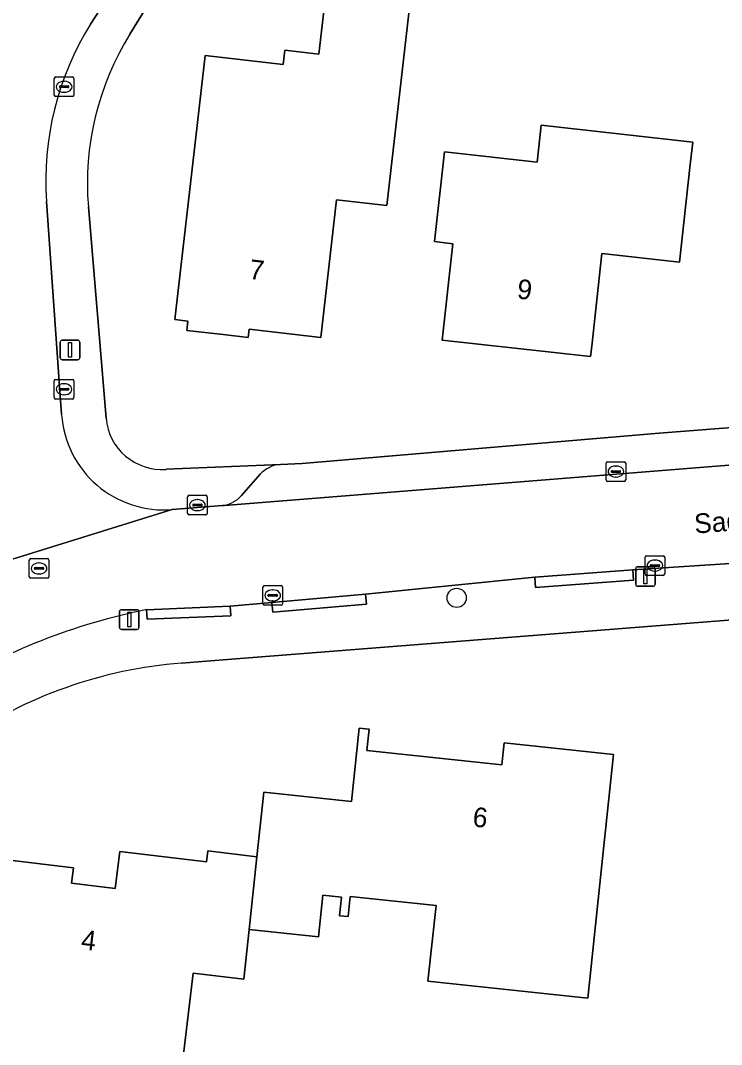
# Model space of a CAD drawing. Extents: x 162396 to 163643, y 386452 to 387406.
# Drawn here: x 162989.7 to 163025.4, y 386536.9 to 386589 of the extents above; entities that cross this region are included whole.
import ezdxf

# ---------------------------------------------------------------- set-up
doc = ezdxf.new("R2010")
doc.units = 0
for name, color, linetype in [('IMGEO_Boom', 7, 'Continuous'), ('IMGEO_Erf', 7, 'Continuous'), ('IMGEO_Kolk', 7, 'Continuous'), ('IMGEO_Lichtmast', 7, 'Continuous'), ('IMGEO_Openbare_ruimte_label', 7, 'Continuous'), ('IMGEO_Pand', 7, 'Continuous'), ('IMGEO_Pand_nummerreeks', 7, 'Continuous'), ('IMGEO_Parkeervlak_open', 7, 'Continuous'), ('IMGEO_Rijbaan_lokaal_open', 7, 'Continuous'), ('IMGEO_Rioolput', 7, 'Continuous'), ('IMGEO_Voetpad_open', 7, 'Continuous')]:
    doc.layers.add(name, color=color, linetype=linetype)

msp = doc.modelspace()

# ---------------------------------------------------------------- linework, layer by layer
at = {"layer": 'IMGEO_Boom'}
msp.add_circle((163011.885, 386559.642), 0.489, dxfattribs=at)
at = {"layer": 'IMGEO_Erf'}
for points in [[(163085.957, 386598.897), (163082.131, 386599.35), (163084.149, 386617.704), (163047.319, 386621.839), (163018.036, 386625.127), (163015.257, 386620.642), (163000, 386596.016), (162999.395, 386595.039), (162995.246, 386588.336)], [(162997.089, 386566.183), (163002.915, 386566.435), (163004.014, 386566.483), (163022.198, 386568.023), (163078.11, 386572.372), (163082.937, 386572.643), (163085.957, 386598.897)], [(162993.135, 386579.535), (162994.036, 386568.791)], [(163139.616, 386567.455), (163000, 386556.492), (162997.872, 386556.325)], [(162985.731, 386546.698), (162992.373, 386545.903), (162992.279, 386545.12), (162994.506, 386544.853), (162994.732, 386546.737), (162999.151, 386546.208), (162999.218, 386546.769), (163001.714, 386546.47), (163002.061, 386549.75), (163006.535, 386549.275), (163006.93, 386553.004), (163007.424, 386552.951), (163007.31, 386551.877), (163014.18, 386551.15), (163014.297, 386552.26), (163019.873, 386551.671), (163019.347, 386546.699), (163018.562, 386539.268), (163010.427, 386540.128), (163010.835, 386543.985), (163006.464, 386544.447), (163006.356, 386543.421), (163005.921, 386543.467), (163006.02, 386544.406), (163005.077, 386544.506), (163004.852, 386542.387), (163001.321, 386542.76), (163001.052, 386540.228), (162998.472, 386540.537), (162997.774, 386534.71)]]:
    msp.add_lwpolyline(points, dxfattribs=at)
for points in [[(163009.917, 386593.413), (163008.329, 386579.606), (163005.77, 386579.901), (163004.964, 386572.892), (163001.314, 386573.311), (163001.266, 386572.892), (163000, 386573.038), (162998.149, 386573.251), (162998.203, 386573.725), (162997.532, 386573.802), (162998.668, 386583.682), (162999.078, 386587.246), (163003.047, 386586.79), (163003.13, 386587.513), (163004.87, 386587.313), (163005.628, 386593.906)], [(163023.231, 386576.726), (163019.284, 386577.163), (163018.762, 386572.453), (163018.704, 386571.926), (163011.148, 386572.763), (163011.692, 386577.667), (163010.757, 386577.771), (163011.264, 386582.344), (163015.977, 386581.822), (163016.185, 386583.697), (163023.908, 386582.84), (163023.781, 386581.696)]]:
    msp.add_lwpolyline(points, close=True, dxfattribs=at)
for centre, radius, start, end in [((163007.523, 386580.738), 14.438, 148.2457, 184.7781), ((162996.879, 386569.028), 2.853, 184.7691, 274.2202), ((162999.707, 386533.256), 23.142, 94.5488, 124.46)]:
    msp.add_arc(centre, radius, start, end, dxfattribs=at)
at = {"layer": 'IMGEO_Kolk'}
for p, q in [((162991.399, 386585.224), (162991.399, 386586.076)), ((162991.474, 386586.15), (162992.326, 386586.15)), ((162992.4, 386586.076), (162992.4, 386585.224)), ((162991.658, 386585.644), (162991.658, 386585.656)), ((162992.096, 386585.607), (162991.698, 386585.607)), ((162991.701, 386585.693), (162992.099, 386585.693)), ((162991.887, 386585.93), (162991.912, 386585.93)), ((162992.142, 386585.656), (162992.142, 386585.644)), ((162992.326, 386585.15), (162991.474, 386585.15)), ((162991.91, 386585.37), (162991.885, 386585.37)), ((162991.393, 386569.833), (162991.393, 386570.685)), ((162991.468, 386570.759), (162992.32, 386570.759)), ((162991.881, 386570.539), (162991.906, 386570.539)), ((162992.394, 386570.685), (162992.394, 386569.833)), ((162991.652, 386570.253), (162991.652, 386570.265)), ((162992.09, 386570.216), (162991.692, 386570.216)), ((162991.695, 386570.302), (162992.093, 386570.302)), ((162991.904, 386569.979), (162991.879, 386569.979)), ((162992.136, 386570.265), (162992.136, 386570.253)), ((162992.32, 386569.759), (162991.468, 386569.759)), ((163019.494, 386565.646), (163019.494, 386566.498)), ((163019.569, 386566.572), (163020.421, 386566.572)), ((163019.982, 386566.352), (163020.007, 386566.352)), ((163020.495, 386566.498), (163020.495, 386565.646)), ((163019.753, 386566.066), (163019.753, 386566.078)), ((163020.191, 386566.029), (163019.793, 386566.029)), ((163019.796, 386566.115), (163020.194, 386566.115)), ((163020.005, 386565.792), (163019.98, 386565.792)), ((163020.237, 386566.078), (163020.237, 386566.066)), ((163020.421, 386565.572), (163019.569, 386565.572)), ((162998.186, 386563.934), (162998.186, 386564.786)), ((162998.261, 386564.86), (162999.113, 386564.86)), ((162998.674, 386564.64), (162998.699, 386564.64)), ((162999.187, 386564.786), (162999.187, 386563.934)), ((162998.445, 386564.354), (162998.445, 386564.366)), ((162998.883, 386564.317), (162998.485, 386564.317)), ((162998.488, 386564.403), (162998.886, 386564.403)), ((162998.929, 386564.366), (162998.929, 386564.354)), ((162999.113, 386563.86), (162998.261, 386563.86)), ((162998.697, 386564.08), (162998.672, 386564.08)), ((163021.481, 386560.861), (163021.481, 386561.713)), ((163021.556, 386561.787), (163022.408, 386561.787)), ((163021.969, 386561.567), (163021.994, 386561.567)), ((163022.482, 386561.713), (163022.482, 386560.861)), ((163021.74, 386561.281), (163021.74, 386561.293)), ((163022.178, 386561.244), (163021.78, 386561.244)), ((163021.783, 386561.33), (163022.181, 386561.33)), ((163021.992, 386561.007), (163021.967, 386561.007)), ((163022.224, 386561.293), (163022.224, 386561.281)), ((163022.408, 386560.787), (163021.556, 386560.787)), ((163002.02, 386559.341), (163002.02, 386560.193)), ((163002.095, 386560.267), (163002.947, 386560.267)), ((163002.508, 386560.047), (163002.533, 386560.047)), ((163003.021, 386560.193), (163003.021, 386559.341)), ((163002.279, 386559.761), (163002.279, 386559.773)), ((163002.717, 386559.724), (163002.319, 386559.724)), ((163002.322, 386559.81), (163002.72, 386559.81)), ((163002.531, 386559.487), (163002.506, 386559.487)), ((163002.763, 386559.773), (163002.763, 386559.761)), ((163002.947, 386559.267), (163002.095, 386559.267))]:
    msp.add_line(p, q, dxfattribs=at)
for points in [[(162991.399, 386585.224), (162991.399, 386586.076)], [(162991.474, 386586.15), (162992.326, 386586.15)], [(162992.4, 386586.076), (162992.4, 386585.224)], [(162992.326, 386585.15), (162991.474, 386585.15)], [(162991.393, 386569.833), (162991.393, 386570.685)], [(162991.468, 386570.759), (162992.32, 386570.759)], [(162992.394, 386570.685), (162992.394, 386569.833)], [(162992.32, 386569.759), (162991.468, 386569.759)], [(163019.494, 386565.646), (163019.494, 386566.498)], [(163019.569, 386566.572), (163020.421, 386566.572)], [(163020.495, 386566.498), (163020.495, 386565.646)], [(163020.421, 386565.572), (163019.569, 386565.572)], [(162998.186, 386563.934), (162998.186, 386564.786)], [(162998.261, 386564.86), (162999.113, 386564.86)], [(162999.187, 386564.786), (162999.187, 386563.934)], [(162999.113, 386563.86), (162998.261, 386563.86)], [(163021.481, 386560.861), (163021.481, 386561.713)], [(163021.556, 386561.787), (163022.408, 386561.787)], [(163022.482, 386561.713), (163022.482, 386560.861)], [(163022.408, 386560.787), (163021.556, 386560.787)], [(163002.02, 386559.341), (163002.02, 386560.193)], [(163002.095, 386560.267), (163002.947, 386560.267)], [(163003.021, 386560.193), (163003.021, 386559.341)], [(163002.947, 386559.267), (163002.095, 386559.267)]]:
    msp.add_lwpolyline(points, dxfattribs=at)
for centre, radius, start, end in [((162991.476, 386586.074), 0.0765, 91.552, 178.448), ((162991.476, 386586.074), 0.0765, 91.552, 178.448), ((162992.324, 386586.074), 0.0765, 1.552, 88.448), ((162992.324, 386586.074), 0.0765, 1.552, 88.448), ((162991.698, 386585.653), 0.0403, 85.8775, 175.7526), ((162991.695, 386585.643), 0.0366, 178.938, 274.7102), ((162992.099, 386585.65), 0.043, 264.8664, 352.4533), ((162992.103, 386585.655), 0.0386, 1.7309, 96.639), ((162991.476, 386585.226), 0.0765, 181.552, 268.448), ((162991.476, 386585.226), 0.0765, 181.552, 268.448), ((162992.324, 386585.226), 0.0765, 271.552, 358.448), ((162992.324, 386585.226), 0.0765, 271.552, 358.448), ((162991.47, 386570.683), 0.0765, 91.552, 178.448), ((162991.47, 386570.683), 0.0765, 91.552, 178.448), ((162992.318, 386570.683), 0.0765, 1.552, 88.448), ((162992.318, 386570.683), 0.0765, 1.552, 88.448), ((162991.47, 386569.835), 0.0765, 181.552, 268.448), ((162991.47, 386569.835), 0.0765, 181.552, 268.448), ((162991.692, 386570.262), 0.0403, 85.8775, 175.7526), ((162991.689, 386570.252), 0.0366, 178.938, 274.7102), ((162992.093, 386570.259), 0.043, 264.8664, 352.4533), ((162992.097, 386570.264), 0.0386, 1.7309, 96.639), ((162992.318, 386569.835), 0.0765, 271.552, 358.448), ((162992.318, 386569.835), 0.0765, 271.552, 358.448), ((163019.571, 386566.496), 0.0765, 91.552, 178.448), ((163019.571, 386566.496), 0.0765, 91.552, 178.448), ((163020.419, 386566.496), 0.0765, 1.552, 88.448), ((163020.419, 386566.496), 0.0765, 1.552, 88.448), ((163019.793, 386566.075), 0.0403, 85.8775, 175.7526), ((163019.79, 386566.065), 0.0366, 178.938, 274.7102), ((163020.194, 386566.072), 0.043, 264.8664, 352.4533), ((163020.198, 386566.077), 0.0386, 1.7309, 96.639), ((163019.571, 386565.648), 0.0765, 181.552, 268.448), ((163019.571, 386565.648), 0.0765, 181.552, 268.448), ((163020.419, 386565.648), 0.0765, 271.552, 358.448), ((163020.419, 386565.648), 0.0765, 271.552, 358.448), ((162998.263, 386564.784), 0.0765, 91.552, 178.448), ((162998.263, 386564.784), 0.0765, 91.552, 178.448), ((162999.111, 386564.784), 0.0765, 1.552, 88.448), ((162999.111, 386564.784), 0.0765, 1.552, 88.448), ((162998.485, 386564.363), 0.0403, 85.8775, 175.7526), ((162998.482, 386564.353), 0.0366, 178.938, 274.7102), ((162998.886, 386564.36), 0.043, 264.8664, 352.4533), ((162998.89, 386564.365), 0.0386, 1.7309, 96.639), ((162998.263, 386563.936), 0.0765, 181.552, 268.448), ((162998.263, 386563.936), 0.0765, 181.552, 268.448), ((162999.111, 386563.936), 0.0765, 271.552, 358.448), ((162999.111, 386563.936), 0.0765, 271.552, 358.448), ((163021.558, 386561.711), 0.0765, 91.552, 178.448), ((163021.558, 386561.711), 0.0765, 91.552, 178.448), ((163022.406, 386561.711), 0.0765, 1.552, 88.448), ((163022.406, 386561.711), 0.0765, 1.552, 88.448), ((163021.78, 386561.29), 0.0403, 85.8775, 175.7526), ((163021.777, 386561.28), 0.0366, 178.938, 274.7102), ((163022.181, 386561.287), 0.043, 264.8664, 352.4533), ((163022.185, 386561.292), 0.0386, 1.7309, 96.639), ((163021.558, 386560.863), 0.0765, 181.552, 268.448), ((163021.558, 386560.863), 0.0765, 181.552, 268.448), ((163022.406, 386560.863), 0.0765, 271.552, 358.448), ((163022.406, 386560.863), 0.0765, 271.552, 358.448), ((163002.097, 386560.191), 0.0765, 91.552, 178.448), ((163002.097, 386560.191), 0.0765, 91.552, 178.448), ((163002.945, 386560.191), 0.0765, 1.552, 88.448), ((163002.945, 386560.191), 0.0765, 1.552, 88.448), ((163002.319, 386559.77), 0.0403, 85.8775, 175.7526), ((163002.316, 386559.76), 0.0366, 178.938, 274.7102), ((163002.72, 386559.767), 0.043, 264.8664, 352.4533), ((163002.724, 386559.772), 0.0386, 1.7309, 96.639), ((163002.097, 386559.343), 0.0765, 181.552, 268.448), ((163002.097, 386559.343), 0.0765, 181.552, 268.448), ((163002.945, 386559.343), 0.0765, 271.552, 358.448), ((163002.945, 386559.343), 0.0765, 271.552, 358.448)]:
    msp.add_arc(centre, radius, start, end, dxfattribs=at)
for centre, major_axis, ratio, start_param, end_param in [((162991.886, 386585.65), (-0.387, 0.002), 0.722429, 4.712389, 7.853982), ((162991.911, 386585.65), (-0.39, 0.002), 0.717154, 1.570796, 4.712389), ((162991.88, 386570.259), (-0.387, 0.002), 0.722429, 4.712389, 7.853982), ((162991.905, 386570.259), (-0.39, 0.002), 0.717154, 1.570796, 4.712389), ((163019.981, 386566.072), (-0.387, 0.002), 0.722429, 4.712389, 7.853982), ((163020.006, 386566.072), (-0.39, 0.002), 0.717154, 1.570796, 4.712389), ((162998.673, 386564.36), (-0.387, 0.002), 0.722429, 4.712389, 7.853982), ((162998.698, 386564.36), (-0.39, 0.002), 0.717154, 1.570796, 4.712389), ((163021.968, 386561.287), (-0.387, 0.002), 0.722429, 4.712389, 7.853982), ((163021.993, 386561.287), (-0.39, 0.002), 0.717154, 1.570796, 4.712389), ((163002.507, 386559.767), (-0.387, 0.002), 0.722429, 4.712389, 7.853982), ((163002.532, 386559.767), (-0.39, 0.002), 0.717154, 1.570796, 4.712389)]:
    msp.add_ellipse(centre, major_axis=major_axis, ratio=ratio, start_param=start_param, end_param=end_param, dxfattribs=at)
at = {"layer": 'IMGEO_Lichtmast'}
for p, q in [((162991.704, 386571.858), (162991.704, 386572.658)), ((162991.704, 386572.658), (162991.704, 386571.858)), ((162991.804, 386572.758), (162992.594, 386572.758)), ((162992.594, 386572.758), (162991.804, 386572.758)), ((162992.694, 386572.658), (162992.694, 386571.858)), ((162992.694, 386571.858), (162992.694, 386572.658)), ((162992.594, 386571.758), (162991.804, 386571.758)), ((162991.804, 386571.758), (162992.594, 386571.758)), ((163021.001, 386560.329), (163021.001, 386561.129)), ((163021.001, 386561.129), (163021.001, 386560.329)), ((163021.101, 386561.229), (163021.891, 386561.229)), ((163021.891, 386561.229), (163021.101, 386561.229)), ((163021.991, 386561.129), (163021.991, 386560.329)), ((163021.991, 386560.329), (163021.991, 386561.129)), ((163021.891, 386560.229), (163021.101, 386560.229)), ((163021.101, 386560.229), (163021.891, 386560.229)), ((162994.718, 386558.14), (162994.718, 386558.94)), ((162994.718, 386558.94), (162994.718, 386558.14)), ((162994.818, 386559.04), (162995.608, 386559.04)), ((162995.608, 386559.04), (162994.818, 386559.04)), ((162995.708, 386558.94), (162995.708, 386558.14)), ((162995.708, 386558.14), (162995.708, 386558.94)), ((162995.608, 386558.04), (162994.818, 386558.04)), ((162994.818, 386558.04), (162995.608, 386558.04))]:
    msp.add_line(p, q, dxfattribs=at)
for points in [[(162992.124, 386572.633), (162992.274, 386572.633), (162992.274, 386571.883), (162992.124, 386571.883), (162992.124, 386572.633)], [(163021.421, 386561.104), (163021.571, 386561.104), (163021.571, 386560.354), (163021.421, 386560.354), (163021.421, 386561.104)], [(162995.138, 386558.915), (162995.288, 386558.915), (162995.288, 386558.165), (162995.138, 386558.165), (162995.138, 386558.915)]]:
    msp.add_lwpolyline(points, dxfattribs=at)
for centre, start, end in [((162991.804, 386572.658), 90, 180), ((162991.804, 386572.658), 90, 180), ((162992.594, 386572.658), 0, 90), ((162992.594, 386572.658), 360, 90), ((162991.804, 386571.858), 180, 270), ((162991.804, 386571.858), 180, 270), ((162992.594, 386571.858), 270, 0), ((162992.594, 386571.858), 270, 0), ((163021.101, 386561.129), 90, 180), ((163021.101, 386561.129), 90, 180), ((163021.891, 386561.129), 0, 90), ((163021.891, 386561.129), 360, 90), ((163021.101, 386560.329), 180, 270), ((163021.101, 386560.329), 180, 270), ((163021.891, 386560.329), 270, 0), ((163021.891, 386560.329), 270, 0), ((162994.818, 386558.94), 90, 180), ((162994.818, 386558.94), 90, 180), ((162995.608, 386558.94), 0, 90), ((162995.608, 386558.94), 360, 90), ((162994.818, 386558.14), 180, 270), ((162994.818, 386558.14), 180, 270), ((162995.608, 386558.14), 270, 0), ((162995.608, 386558.14), 270, 0)]:
    msp.add_arc(centre, 0.1, start, end, dxfattribs=at)
at = {"layer": 'IMGEO_Pand'}
for points in [[(163009.917, 386593.413), (163005.628, 386593.906), (163004.87, 386587.313), (163003.13, 386587.513), (163003.047, 386586.79), (162999.078, 386587.246), (162998.668, 386583.682), (162997.532, 386573.802), (162998.203, 386573.725), (162998.149, 386573.251), (163000, 386573.038), (163001.266, 386572.892), (163001.314, 386573.311), (163004.964, 386572.892), (163005.77, 386579.901), (163008.329, 386579.606)], [(163018.762, 386572.453), (163019.284, 386577.163), (163023.231, 386576.726), (163023.781, 386581.696), (163023.908, 386582.84), (163016.185, 386583.697), (163015.977, 386581.822), (163011.264, 386582.344), (163010.757, 386577.771), (163011.692, 386577.667), (163011.148, 386572.763), (163018.704, 386571.926)], [(163001.321, 386542.76), (163004.852, 386542.387), (163005.077, 386544.506), (163006.02, 386544.406), (163005.921, 386543.467), (163006.356, 386543.421), (163006.464, 386544.447), (163010.835, 386543.985), (163010.427, 386540.128), (163018.562, 386539.268), (163019.347, 386546.699), (163019.873, 386551.671), (163014.297, 386552.26), (163014.18, 386551.15), (163007.31, 386551.877), (163007.424, 386552.951), (163006.93, 386553.004), (163006.535, 386549.275), (163002.061, 386549.75), (163001.714, 386546.47)], [(163001.714, 386546.47), (162999.218, 386546.769), (162999.151, 386546.208), (162994.732, 386546.737), (162994.506, 386544.853), (162992.279, 386545.12), (162992.373, 386545.903), (162985.731, 386546.698), (162984.88, 386539.594), (162989.079, 386539.091), (162988.339, 386532.909), (162988.714, 386532.864), (162988.786, 386533.463), (162993.071, 386532.95), (162993.003, 386532.376), (162993.342, 386532.335), (162993.138, 386530.633), (162997.227, 386530.143), (162997.774, 386534.71), (162998.472, 386540.537), (163001.052, 386540.228), (163001.321, 386542.76)]]:
    msp.add_lwpolyline(points, close=True, dxfattribs=at)
at = {"layer": 'IMGEO_Parkeervlak_open'}
for points in [[(163078.116, 386572.369), (163078.11, 386572.372), (163022.198, 386568.023), (163004.014, 386566.483), (163002.915, 386566.435)], [(162999.956, 386564.347), (163000.058, 386564.345), (163081.567, 386570.85)], [(163001.883, 386565.93), (163000.928, 386564.847)]]:
    msp.add_lwpolyline(points, dxfattribs=at)
for centre, radius, start, end in [((163003.011, 386564.931), 1.507, 93.6663, 138.4825), ((162999.804, 386565.838), 1.499, 275.8314, 318.6115)]:
    msp.add_arc(centre, radius, start, end, dxfattribs=at)
at = {"layer": 'IMGEO_Rijbaan_lokaal_open'}
for points in [[(162993.242, 386588.843), (162996.086, 386593.237), (163000, 386599.532), (163015.235, 386624.111), (163016.146, 386625.58), (163023.43, 386637.336)], [(162991.772, 386568.966), (162991.002, 386579.807)], [(163138.278, 386575.331), (163135.627, 386575.115), (163090.964, 386571.703), (163090.794, 386571.688), (163081.567, 386570.85), (163000.058, 386564.345), (162999.956, 386564.347), (162997.394, 386564.134), (162984.188, 386560.035), (162983.567, 386559.613), (162952.347, 386538.426)], [(162984.188, 386560.035), (162997.394, 386564.134)], [(162996.088, 386559.041), (163000.347, 386559.227), (163002.48, 386559.41), (163007.253, 386559.828), (163015.867, 386560.693), (163020.857, 386561.073), (163036.802, 386562.095)]]:
    msp.add_lwpolyline(points, dxfattribs=at)
for centre, radius, start, end in [((163006.059, 386580.87), 15.095, 148.1163, 184.0381), ((162996.976, 386569.334), 5.217, 184.044, 274.5992), ((163002.493, 386527.535), 32.151, 101.4911, 121.4273)]:
    msp.add_arc(centre, radius, start, end, dxfattribs=at)
at = {"layer": 'IMGEO_Rioolput'}
for p, q in [((162990.123, 386560.712), (162990.123, 386561.564)), ((162990.198, 386561.638), (162991.05, 386561.638)), ((162991.124, 386561.564), (162991.124, 386560.712)), ((162990.382, 386561.132), (162990.382, 386561.144)), ((162990.82, 386561.095), (162990.422, 386561.095)), ((162990.425, 386561.181), (162990.823, 386561.181)), ((162990.611, 386561.418), (162990.636, 386561.418)), ((162990.866, 386561.144), (162990.866, 386561.132)), ((162991.05, 386560.638), (162990.198, 386560.638)), ((162990.634, 386560.858), (162990.609, 386560.858))]:
    msp.add_line(p, q, dxfattribs=at)
for points in [[(162990.123, 386560.712), (162990.123, 386561.564)], [(162990.198, 386561.638), (162991.05, 386561.638)], [(162991.124, 386561.564), (162991.124, 386560.712)], [(162991.05, 386560.638), (162990.198, 386560.638)]]:
    msp.add_lwpolyline(points, dxfattribs=at)
for centre, radius, start, end in [((162990.2, 386561.562), 0.0765, 91.552, 178.448), ((162990.2, 386561.562), 0.0765, 91.552, 178.448), ((162991.048, 386561.562), 0.0765, 1.552, 88.448), ((162991.048, 386561.562), 0.0765, 1.552, 88.448), ((162990.422, 386561.141), 0.0403, 85.8775, 175.7526), ((162990.419, 386561.131), 0.0366, 178.938, 274.7102), ((162990.823, 386561.138), 0.043, 264.8664, 352.4533), ((162990.827, 386561.143), 0.0386, 1.7309, 96.639), ((162990.2, 386560.714), 0.0765, 181.552, 268.448), ((162990.2, 386560.714), 0.0765, 181.552, 268.448), ((162991.048, 386560.714), 0.0765, 271.552, 358.448), ((162991.048, 386560.714), 0.0765, 271.552, 358.448)]:
    msp.add_arc(centre, radius, start, end, dxfattribs=at)
for centre, major_axis, ratio, start_param, end_param in [((162990.61, 386561.138), (-0.387, 0.002), 0.722429, 4.712389, 7.853982), ((162990.635, 386561.138), (-0.39, 0.002), 0.717154, 1.570796, 4.712389)]:
    msp.add_ellipse(centre, major_axis=major_axis, ratio=ratio, start_param=start_param, end_param=end_param, dxfattribs=at)
at = {"layer": 'IMGEO_Voetpad_open'}
for points in [[(162995.246, 386588.336), (162999.395, 386595.039)], [(162996.086, 386593.237), (162993.242, 386588.843)], [(162991.002, 386579.807), (162991.772, 386568.966)], [(162994.036, 386568.791), (162993.135, 386579.535)], [(162997.872, 386556.325), (163000, 386556.492), (163139.616, 386567.455)], [(163002.915, 386566.435), (162997.089, 386566.183)], [(163000.928, 386564.847), (163001.883, 386565.93)], [(162997.394, 386564.134), (162999.956, 386564.347)], [(163036.802, 386562.095), (163020.857, 386561.073), (163020.898, 386560.542), (163015.907, 386560.17), (163015.867, 386560.693), (163007.253, 386559.828), (163007.292, 386559.329), (163002.519, 386558.911), (163002.48, 386559.41), (163000.347, 386559.227), (163000.391, 386558.728), (162996.131, 386558.558), (162996.088, 386559.041)]]:
    msp.add_lwpolyline(points, dxfattribs=at)
for points in [[(163020.857, 386561.073), (163015.867, 386560.693), (163015.907, 386560.17), (163020.898, 386560.542)], [(163007.253, 386559.828), (163002.48, 386559.41), (163002.519, 386558.911), (163007.292, 386559.329)], [(163000.347, 386559.227), (162996.088, 386559.041), (162996.131, 386558.558), (163000.391, 386558.728)]]:
    msp.add_lwpolyline(points, close=True, dxfattribs=at)
for centre, radius, start, end in [((163006.059, 386580.87), 15.095, 148.1163, 184.0381), ((163007.523, 386580.738), 14.438, 148.2457, 184.7781), ((162996.976, 386569.334), 5.217, 184.044, 274.5992), ((162996.879, 386569.028), 2.853, 184.7691, 274.2202), ((163003.011, 386564.931), 1.507, 93.6663, 138.4825), ((162999.804, 386565.838), 1.499, 275.8314, 318.6115), ((163002.493, 386527.535), 32.151, 101.4911, 121.4273), ((162999.707, 386533.256), 23.142, 94.5488, 124.46)]:
    msp.add_arc(centre, radius, start, end, dxfattribs=at)

# ---------------------------------------------------------------- texts
at = {"layer": 'IMGEO_Openbare_ruimte_label'}
msp.add_text('Sagittalaan', height=1, rotation=4.5876, dxfattribs=at).set_placement((163024.022, 386562.91))
at = {"layer": 'IMGEO_Pand_nummerreeks'}
for s, rotation, p in [('7', 353.0214, (163001.28, 386575.883)), ('9', 353.6789, (163014.929, 386574.88)), ('6', 353.9593, (163012.667, 386548.012)), ('4', 353.1633, (162992.729, 386541.763))]:
    msp.add_text(s, height=1, rotation=rotation, dxfattribs=at).set_placement(p)

doc.saveas('drawing.dxf')
